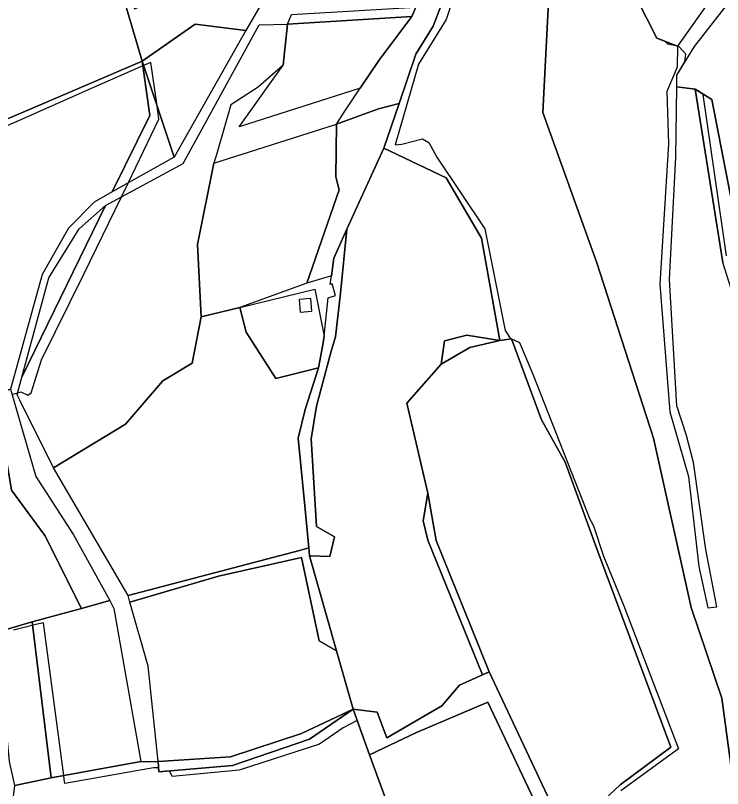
# Model space of a CAD drawing. Extents: x -477304 to -465429, y -1159113 to -1149210.
# Drawn here: x -472118.7 to -471841.3, y -1153913.5 to -1153610.3 of the extents above; entities that cross this region are included whole.
import ezdxf

# ---------------------------------------------------------------- set-up
doc = ezdxf.new("R2010")
doc.units = 0
for name, color, linetype in [('BPEJ_s', 7, 'Continuous'), ('orna_s', 7, 'Continuous'), ('PUPFL_s', 7, 'Continuous'), ('trav_porost_s', 7, 'Continuous'), ('zahrada_s', 7, 'Continuous')]:
    doc.layers.add(name, color=color, linetype=linetype)

msp = doc.modelspace()

# ---------------------------------------------------------------- linework, layer by layer
at = {"layer": 'BPEJ_s'}
for points in [[(-471942.28, -1153589.37), (-471949.72, -1153611.9), (-471960.56, -1153629.33), (-471969.72, -1153661.06), (-471967.15, -1153660.78), (-471959.07, -1153658.66), (-471956.52, -1153660.15), (-471953.33, -1153665.89), (-471934.63, -1153693.94), (-471926.55, -1153733.9), (-471924.64, -1153736.88), (-471921.02, -1153738.58), (-471915.71, -1153750.91), (-471893.39, -1153807.87), (-471892.83, -1153808.83), (-471891.91, -1153810.42), (-471888.08, -1153822.32), (-471880, -1153841.88), (-471858.64, -1153897.99), (-471881.28, -1153914.36)], [(-471942.28, -1153589.37), (-471949.72, -1153611.9), (-471960.56, -1153629.33), (-471969.72, -1153661.06), (-471967.15, -1153660.78), (-471959.07, -1153658.66), (-471956.52, -1153660.15), (-471953.33, -1153665.89), (-471934.63, -1153693.94), (-471926.55, -1153733.9), (-471924.64, -1153736.88), (-471921.02, -1153738.58), (-471915.71, -1153750.91), (-471893.39, -1153807.87), (-471892.83, -1153808.83), (-471891.91, -1153810.42), (-471888.08, -1153822.32), (-471880, -1153841.88), (-471858.64, -1153897.99), (-471881.28, -1153914.36)], [(-471839.83, -1153704.57), (-471848.97, -1153641.23), (-471849.3, -1153640.9), (-471851.18, -1153639.7), (-471852.03, -1153639.47), (-471854.18, -1153638.88), (-471859.27, -1153638.3), (-471859.32, -1153633.69), (-471856.07, -1153628.46), (-471855.77, -1153625.5), (-471858.32, -1153622.52), (-471858.73, -1153622.43), (-471859.03, -1153622.36), (-471860.8, -1153621.94), (-471862.78, -1153621.46), (-471863.97, -1153620.39), (-471867.08, -1153619.19), (-471875.08, -1153603.34)], [(-471855.77, -1153625.5), (-471858.32, -1153622.52), (-471858.73, -1153622.43), (-471859.03, -1153622.36), (-471860.8, -1153621.94), (-471862.78, -1153621.46), (-471863.97, -1153620.39), (-471867.08, -1153619.19), (-471875.08, -1153603.34)], [(-471839.83, -1153704.57), (-471848.97, -1153641.23), (-471849.3, -1153640.9), (-471851.18, -1153639.7), (-471852.03, -1153639.47), (-471854.18, -1153638.88), (-471859.27, -1153638.3), (-471859.32, -1153633.69), (-471856.07, -1153628.46), (-471855.77, -1153625.5)], [(-472120.05, -1153759), (-472118.25, -1153758.44), (-472117.74, -1153758.28), (-472116.57, -1153757.92), (-472113.81, -1153759.19), (-472112.53, -1153758.34), (-472108.49, -1153745.38), (-472091.81, -1153711.73), (-472077.09, -1153681.37), (-472074.5, -1153676.03), (-472062.37, -1153651.01), (-472063.14, -1153645.69), (-472065.58, -1153628.74), (-472068.39, -1153629.89), (-472068.69, -1153630.02), (-472069.6, -1153630.39), (-472088.08, -1153638.56), (-472146.47, -1153664.38)], [(-472062.37, -1153651.01), (-472063.14, -1153645.69), (-472065.58, -1153628.74), (-472068.39, -1153629.89), (-472068.69, -1153630.02), (-472069.6, -1153630.39), (-472088.08, -1153638.56), (-472146.47, -1153664.38)], [(-472120.05, -1153759), (-472118.25, -1153758.44), (-472117.74, -1153758.28), (-472116.57, -1153757.92), (-472113.81, -1153759.19), (-472112.53, -1153758.34), (-472108.49, -1153745.38), (-472091.81, -1153711.73), (-472077.09, -1153681.37), (-472074.5, -1153676.03), (-472062.37, -1153651.01)], [(-471966.51, -1153936.68), (-471979.78, -1153900.24), (-471984.69, -1153886.77), (-471990.1, -1153889.7), (-471999.45, -1153896.08), (-472030.91, -1153906.28), (-472057.27, -1153908.83), (-472058.21, -1153906.63), (-472062.48, -1153907.01), (-472062.58, -1153905.34), (-472064.5, -1153905.43), (-472099.36, -1153911.48), (-472099.57, -1153909.89), (-472099.76, -1153908.41), (-472107.62, -1153848.5), (-472111.9, -1153849.48), (-472112.11, -1153849.53), (-472119.48, -1153851.36)], [(-471966.51, -1153936.68), (-471979.78, -1153900.24), (-471984.69, -1153886.77), (-471990.1, -1153889.7), (-471999.45, -1153896.08), (-472030.91, -1153906.28), (-472057.27, -1153908.83), (-472058.21, -1153906.63), (-472062.48, -1153907.01), (-472062.58, -1153905.34), (-472064.5, -1153905.43), (-472099.36, -1153911.48), (-472099.57, -1153909.89), (-472099.76, -1153908.41), (-472107.62, -1153848.5), (-472111.9, -1153849.48), (-472112.11, -1153849.53), (-472119.48, -1153851.36)]]:
    msp.add_lwpolyline(points, dxfattribs=at)
at = {"layer": 'orna_s'}
for points in [[(-472092.2, -1153527.35), (-472073.38, -1153524.23), (-472098.88, -1153532.14), (-472096.66, -1153537.75), (-472094.65, -1153542.84), (-472087.58, -1153560.73), (-472085.67, -1153565.56), (-472077.03, -1153592.09), (-472071.97, -1153607.63), (-472034.57, -1153591.97), (-472000.57, -1153562.35), (-471998.93, -1153565.49), (-472028.25, -1153616.11), (-472048.16, -1153613.65), (-472068.94, -1153628.24), (-472074.77, -1153608.72), (-472087.53, -1153566.05), (-472102.14, -1153529.42)], [(-472136.54, -1153581.66), (-472087.53, -1153566.05), (-472074.77, -1153608.72), (-472068.94, -1153628.24), (-472164.96, -1153669.23), (-472165.75, -1153662.17), (-472169.74, -1153640.35), (-472174.07, -1153626.25), (-472180.94, -1153595.79)], [(-472126.1, -1153830.64), (-472145.39, -1153793.43), (-472154.97, -1153767.43), (-472126.64, -1153758.72), (-472120.27, -1153796.44), (-472107.17, -1153814.2), (-472092.75, -1153842.84), (-472112.06, -1153848.16), (-472122.38, -1153851.14)]]:
    msp.add_lwpolyline(points, close=True, dxfattribs=at)
at = {"layer": 'PUPFL_s'}
for points in [[(-471954.82, -1153614.51), (-471961.58, -1153625.51), (-471968.15, -1153644.81), (-471976.3, -1153646.88), (-471992.81, -1153652.88), (-471989.73, -1153648.25), (-471983.4, -1153638.74), (-471976.19, -1153627.92), (-471963.2, -1153610.66), (-471961.69, -1153606.98), (-471951.33, -1153585.19), (-471948.12, -1153582.05), (-471940.71, -1153574.81), (-471944.09, -1153586.31)], [(-472052.89, -1153668.3), (-472023.03, -1153613.97), (-472011.98, -1153613.63), (-472013.69, -1153629.76), (-472023.45, -1153638.42), (-472034.2, -1153645.27), (-472039.73, -1153664.4), (-472040.83, -1153668.21), (-472047.27, -1153700.17), (-472045.89, -1153728.54), (-472049.33, -1153746.6), (-472060.92, -1153753.65), (-472075.52, -1153770.53), (-472103.8, -1153787.78), (-472116.91, -1153761.16), (-472117.95, -1153759.06), (-472116.11, -1153752.19), (-472083.35, -1153684.75)], [(-472028.25, -1153616.11), (-472056.43, -1153665.87), (-472068.94, -1153628.24), (-472048.16, -1153613.65)], [(-472154.97, -1153767.43), (-472159.33, -1153768.77), (-472161.89, -1153696.59), (-472164.96, -1153669.23), (-472068.94, -1153628.24), (-472065.96, -1153649.46), (-472080.68, -1153679.5), (-472087.83, -1153683.48), (-472097.89, -1153693.74), (-472108.14, -1153711.89), (-472120.67, -1153756.88), (-472126.64, -1153758.72)], [(-472065.96, -1153649.46), (-472068.94, -1153628.24), (-472056.43, -1153665.87), (-472080.68, -1153679.5)], [(-471833.77, -1153703.77), (-471810.7, -1153760.81), (-471812.5, -1153768.05), (-471816.66, -1153784.79), (-471841.27, -1153707.11), (-471852.09, -1153639.12), (-471845.55, -1153643.29)], [(-471993.77, -1153705.41), (-471994.67, -1153712.35), (-472004.39, -1153715.31), (-471991.75, -1153678.68), (-471993.04, -1153673.6), (-471992.81, -1153652.88), (-471976.3, -1153646.88), (-471968.15, -1153644.81), (-471974.24, -1153662.33), (-471988.71, -1153694.15)], [(-472045.89, -1153728.54), (-472047.27, -1153700.17), (-472040.83, -1153668.21), (-471992.81, -1153652.88), (-471993.04, -1153673.6), (-471991.75, -1153678.68), (-472004.39, -1153715.31), (-472030.63, -1153724.84)], [(-472105.64, -1153713.21), (-472093.7, -1153693.92), (-472083.35, -1153684.75), (-472116.11, -1153752.19)], [(-472126.64, -1153758.72), (-472120.67, -1153756.88), (-472110.74, -1153791.15), (-472095.9, -1153813.94), (-472081.69, -1153839.79), (-472092.75, -1153842.84), (-472107.17, -1153814.2), (-472120.27, -1153796.44)], [(-472112.06, -1153848.16), (-472092.75, -1153842.84), (-472081.69, -1153839.79), (-472080.08, -1153842.87), (-472069.45, -1153902.97), (-472104.61, -1153909.28)], [(-472120.97, -1153902.91), (-472126, -1153852.19), (-472122.38, -1153851.14), (-472112.06, -1153848.16), (-472104.61, -1153909.28), (-472118.97, -1153912.3)], [(-472033.56, -1153904.42), (-472003.39, -1153894.1), (-471986.27, -1153882.43), (-471979.78, -1153900.24), (-471966.51, -1153936.68), (-472013.69, -1153973.29), (-472049, -1154070.03), (-472059.7, -1154097.39), (-472106.04, -1154041.27), (-472113.67, -1153985.03), (-472119.87, -1153919.78), (-472118.97, -1153912.3), (-472104.61, -1153909.28), (-472069.45, -1153902.97), (-472065.82, -1153902.95), (-472062.72, -1153902.93), (-472062.48, -1153907.01)]]:
    msp.add_lwpolyline(points, close=True, dxfattribs=at)
for points in [[(-471902.71, -1153931.9), (-471881.47, -1153912.02), (-471861.67, -1153897.31), (-471890.27, -1153820.51), (-471903.08, -1153785.48), (-471912.4, -1153768.87), (-471924.15, -1153737.15), (-471928.71, -1153737.8), (-471935.81, -1153697.61), (-471949.69, -1153673.93), (-471974.24, -1153662.33), (-471968.15, -1153644.81), (-471961.58, -1153625.51), (-471954.82, -1153614.51), (-471944.09, -1153586.31)], [(-471836.46, -1153915.86), (-471841.61, -1153878.07), (-471853.6, -1153842.48), (-471868.44, -1153776.12), (-471890.69, -1153707.31), (-471911.88, -1153648.37), (-471909.51, -1153602.32)], [(-471909.51, -1153602.32), (-471911.88, -1153648.37), (-471890.69, -1153707.31), (-471868.44, -1153776.12), (-471853.6, -1153842.48), (-471841.61, -1153878.07), (-471836.46, -1153915.86)], [(-471875.08, -1153603.34), (-471867.08, -1153619.19), (-471859.03, -1153622.31), (-471859.15, -1153630.6), (-471863.18, -1153640.14), (-471862.48, -1153660.6), (-471865.86, -1153715.68), (-471862.01, -1153765.72), (-471854.71, -1153791.16), (-471850.57, -1153826.42), (-471847.13, -1153842.59), (-471843.63, -1153842.18), (-471847.89, -1153819.79), (-471852.73, -1153785.61), (-471855.53, -1153775.02), (-471859.32, -1153763.4), (-471862.07, -1153713.9), (-471859.62, -1153665.83), (-471859.27, -1153638.3), (-471852.09, -1153639.12), (-471841.27, -1153707.11)]]:
    msp.add_lwpolyline(points, dxfattribs=at)
at = {"layer": 'trav_porost_s'}
msp.add_lwpolyline([(-471833.77, -1153703.77), (-471845.55, -1153643.29), (-471852.09, -1153639.12), (-471859.27, -1153638.3), (-471859.32, -1153633.69), (-471852.32, -1153622.43), (-471837.44, -1153603.19)], dxfattribs=at)
for points in [[(-471961.69, -1153606.98), (-471963.2, -1153610.66), (-472011.98, -1153613.63), (-472010.38, -1153609.87)], [(-471963.2, -1153610.66), (-471976.19, -1153627.92), (-471983.4, -1153638.74), (-472030.96, -1153653.98), (-472013.69, -1153629.76), (-472011.98, -1153613.63)], [(-471941.63, -1153735.73), (-471950.37, -1153737.88), (-471951.67, -1153747.01), (-471965.11, -1153762.38), (-471956.97, -1153797.64), (-471958.7, -1153808.55), (-471956.94, -1153816.03), (-471935.52, -1153868.91), (-471944.54, -1153873.02), (-471951.44, -1153881.02), (-471973.01, -1153893.64), (-471976.82, -1153883.59), (-471986.27, -1153882.43), (-471992.77, -1153859.51), (-472003.34, -1153822.23), (-471995.34, -1153822.45), (-471993.51, -1153814.75), (-472000.62, -1153810.71), (-472002.68, -1153776.36), (-472000.59, -1153763.59), (-471994.84, -1153741.95), (-471993.12, -1153736.28), (-471991.12, -1153719.23), (-471988.71, -1153694.15), (-471974.24, -1153662.33), (-471949.69, -1153673.93), (-471935.81, -1153697.61), (-471928.71, -1153737.8)], [(-471993.51, -1153814.75), (-471995.34, -1153822.45), (-472003.34, -1153822.23), (-472003.63, -1153819.05), (-472005.12, -1153802.65), (-472007.8, -1153776.06), (-472005.03, -1153764.88), (-471999.75, -1153748.52), (-471998.11, -1153739.42), (-471997.63, -1153736.1), (-471996.04, -1153720.97), (-471993.2, -1153720.17), (-471994.48, -1153715.6), (-471995.22, -1153715.8), (-471994.67, -1153712.35), (-471993.77, -1153705.41), (-471988.71, -1153694.15), (-471991.12, -1153719.23), (-471993.12, -1153736.28), (-471994.84, -1153741.95), (-472000.59, -1153763.59), (-472002.68, -1153776.36), (-472000.62, -1153810.71)], [(-472030.63, -1153724.84), (-472001.29, -1153717.65), (-471997.63, -1153736.1), (-471998.11, -1153739.42), (-471999.75, -1153748.52), (-472016.6, -1153752.66), (-472028.12, -1153734.55)], [(-472007.01, -1153726.66), (-472002.43, -1153726.26), (-472002.87, -1153721.28), (-472007.45, -1153721.68)], [(-472074.49, -1153837.83), (-472103.8, -1153787.78), (-472075.52, -1153770.53), (-472060.92, -1153753.65), (-472049.33, -1153746.6), (-472045.89, -1153728.54), (-472030.63, -1153724.84), (-472028.12, -1153734.55), (-472016.6, -1153752.66), (-471999.75, -1153748.52), (-472005.03, -1153764.88), (-472007.8, -1153776.06), (-472005.12, -1153802.65), (-472003.63, -1153819.05), (-472007.32, -1153820.1)], [(-471940.5, -1153740.47), (-471951.67, -1153747.01), (-471950.37, -1153737.88), (-471941.63, -1153735.73), (-471928.71, -1153737.8)], [(-471932.86, -1153867.76), (-471939.93, -1153850.17), (-471953.6, -1153816.18), (-471956.97, -1153797.64), (-471965.11, -1153762.38), (-471951.67, -1153747.01), (-471940.5, -1153740.47), (-471928.71, -1153737.8), (-471924.15, -1153737.15), (-471912.4, -1153768.87), (-471903.08, -1153785.48), (-471890.27, -1153820.51), (-471861.67, -1153897.31), (-471881.47, -1153912.02), (-471902.71, -1153931.9), (-471905.84, -1153925.24)], [(-471956.94, -1153816.03), (-471958.7, -1153808.55), (-471956.97, -1153797.64), (-471953.6, -1153816.18), (-471939.93, -1153850.17), (-471932.86, -1153867.76), (-471935.52, -1153868.91)], [(-472073.77, -1153840.37), (-472074.49, -1153837.83), (-472007.32, -1153820.1), (-472003.63, -1153819.05), (-472003.34, -1153822.23), (-471992.77, -1153859.51), (-471999.49, -1153855.61), (-472006.44, -1153822.9), (-472038.99, -1153830.21)], [(-472066.68, -1153865.57), (-472073.77, -1153840.37), (-472038.99, -1153830.21), (-472006.44, -1153822.9), (-471999.49, -1153855.61), (-471992.77, -1153859.51), (-471986.27, -1153882.43), (-472006.5, -1153891.97), (-472034.34, -1153901.14), (-472062.72, -1153902.93)], [(-471944.54, -1153873.02), (-471935.52, -1153868.91), (-471932.86, -1153867.76), (-471905.84, -1153925.24), (-471910.8, -1153927.47), (-471933.36, -1153879.59), (-471961.42, -1153891.59), (-471979.78, -1153900.24), (-471986.27, -1153882.43), (-471976.82, -1153883.59), (-471973.01, -1153893.64), (-471951.44, -1153881.02)], [(-471962.4, -1153954.64), (-471966.51, -1153936.68), (-471979.78, -1153900.24), (-471961.42, -1153891.59), (-471933.36, -1153879.59), (-471910.8, -1153927.47), (-471905.84, -1153925.24), (-471902.71, -1153931.9), (-471908.66, -1153937.46), (-471941.9, -1153949.55)], [(-472034.34, -1153901.14), (-472006.5, -1153891.97), (-471986.27, -1153882.43), (-472003.39, -1153894.1), (-472033.56, -1153904.42), (-472062.48, -1153907.01), (-472062.72, -1153902.93)]]:
    msp.add_lwpolyline(points, close=True, dxfattribs=at)
at = {"layer": 'zahrada_s'}
msp.add_lwpolyline([(-471867.08, -1153619.19), (-471875.08, -1153603.34), (-471865.83, -1153583.59), (-471857.28, -1153582.66), (-471852.69, -1153585.81), (-471838.04, -1153590.46), (-471840.01, -1153595.31), (-471859.03, -1153622.31)], close=True, dxfattribs=at)

doc.saveas('drawing.dxf')
